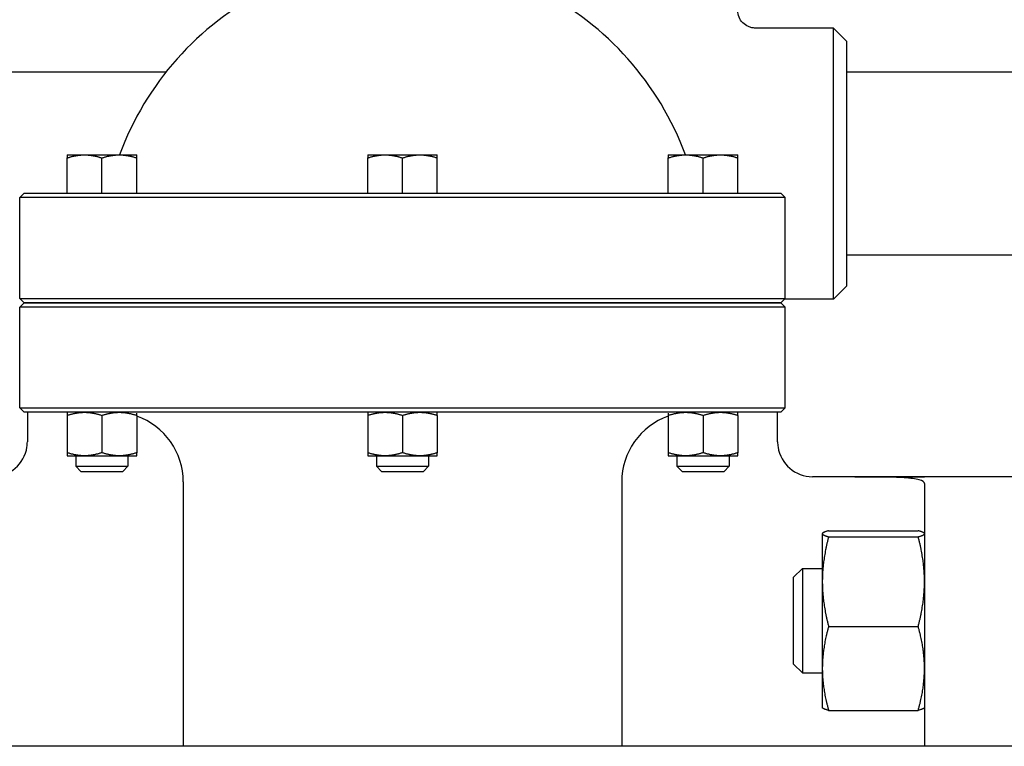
# Model space of a CAD drawing. Header units: inches. Extents: x 24 to 1128, y -69 to 748.
# Tile 552 of 656: x 994.67 to 1001.74, y 295.36 to 300.58. Entities that reach past the tile are written whole.
import ezdxf

# ---------------------------------------------------------------- set-up
doc = ezdxf.new("R2010")
doc.units = ezdxf.units.IN
doc.header["$LTSCALE"] = 32
doc.header["$MEASUREMENT"] = 0
doc.layers.add('Visible (ANSI)', color=7, linetype='Continuous', lineweight=30)

msp = doc.modelspace()

# ---------------------------------------------------------------- linework, layer by layer
at = {"layer": 'Visible (ANSI)'}
for p, q in [((1000.51578, 300.51992), (999.95439, 300.51992)), ((1000.51578, 298.57242), (1000.51578, 300.51992)), ((1000.60953, 300.42617), (1000.51578, 300.51992)), ((1000.60953, 300.42617), (1000.60953, 298.66617)), ((995.72061, 300.20367), (994.45953, 300.20367)), ((1002.66005, 300.20367), (1000.60953, 300.20367)), ((995.01008, 299.60857), (995.13508, 299.60857)), ((995.01008, 299.33357), (995.01008, 299.58624)), ((995.13508, 299.60857), (995.38508, 299.60857)), ((995.26008, 299.33357), (995.26008, 299.58624)), ((995.38508, 299.60857), (995.51008, 299.60857)), ((995.51008, 299.33357), (995.51008, 299.58624)), ((997.16953, 299.60857), (997.29453, 299.60857)), ((997.16953, 299.33357), (997.16953, 299.58624)), ((997.29453, 299.60857), (997.54453, 299.60857)), ((997.41953, 299.33357), (997.41953, 299.58624)), ((997.54453, 299.60857), (997.66953, 299.60857)), ((997.66953, 299.33357), (997.66953, 299.58624)), ((999.32898, 299.60857), (999.45398, 299.60857)), ((999.32898, 299.33357), (999.32898, 299.58624)), ((999.45398, 299.60857), (999.70398, 299.60857)), ((999.57898, 299.33357), (999.57898, 299.58624)), ((999.70398, 299.60857), (999.82898, 299.60857)), ((999.82898, 299.33357), (999.82898, 299.58624)), ((994.70078, 299.33357), (994.66953, 299.30232)), ((994.73275, 299.30232), (994.66953, 299.30232)), ((994.66953, 298.57742), (994.66953, 299.30232)), ((994.70078, 299.33357), (994.76387, 299.33357)), ((996.28216, 299.30232), (994.73275, 299.30232)), ((994.76387, 299.33357), (996.28533, 299.33357)), ((998.55691, 299.30232), (996.28216, 299.30232)), ((996.28533, 299.33357), (998.55374, 299.33357)), ((998.55374, 299.33357), (1000.0752, 299.33357)), ((1000.10631, 299.30232), (998.55691, 299.30232)), ((1000.0752, 299.33357), (1000.13828, 299.33357)), ((1000.16953, 299.30232), (1000.10631, 299.30232)), ((1000.13828, 299.33357), (1000.16953, 299.30232)), ((1000.16953, 298.57742), (1000.16953, 299.30232)), ((1002.66005, 298.88867), (1000.60953, 298.88867)), ((1000.60953, 298.66617), (1000.51578, 298.57242)), ((994.66953, 298.57742), (994.73275, 298.57742)), ((994.70078, 298.54617), (994.66953, 298.57742)), ((994.73275, 298.57742), (996.28216, 298.57742)), ((996.28216, 298.57742), (998.55691, 298.57742)), ((998.55691, 298.57742), (1000.10631, 298.57742)), ((1000.10631, 298.57742), (1000.16953, 298.57742)), ((1000.13828, 298.54617), (1000.16953, 298.57742)), ((1000.51578, 298.57242), (1000.16453, 298.57242)), ((994.70078, 298.54617), (994.66953, 298.51492)), ((994.73275, 298.51492), (994.66953, 298.51492)), ((994.66953, 297.79002), (994.66953, 298.51492)), ((994.70078, 298.54617), (994.76387, 298.54617)), ((994.76387, 298.54617), (994.70078, 298.54617)), ((996.28216, 298.51492), (994.73275, 298.51492)), ((994.76387, 298.54617), (996.28533, 298.54617)), ((996.28533, 298.54617), (994.76387, 298.54617)), ((998.55691, 298.51492), (996.28216, 298.51492)), ((996.28533, 298.54617), (998.55374, 298.54617)), ((998.55374, 298.54617), (996.28533, 298.54617)), ((998.55374, 298.54617), (1000.0752, 298.54617)), ((1000.0752, 298.54617), (998.55374, 298.54617)), ((1000.10631, 298.51492), (998.55691, 298.51492)), ((1000.0752, 298.54617), (1000.13828, 298.54617)), ((1000.13828, 298.54617), (1000.0752, 298.54617)), ((1000.16953, 298.51492), (1000.10631, 298.51492)), ((1000.13828, 298.54617), (1000.16953, 298.51492)), ((1000.16953, 297.79002), (1000.16953, 298.51492)), ((994.66953, 297.79002), (994.73275, 297.79002)), ((994.70078, 297.75877), (994.66953, 297.79002)), ((994.76387, 297.75877), (994.70078, 297.75877)), ((994.72453, 297.75877), (994.72453, 297.54617)), ((994.73275, 297.79002), (996.28216, 297.79002)), ((996.28533, 297.75877), (994.76387, 297.75877)), ((995.01008, 297.73644), (995.01008, 297.4686)), ((995.26008, 297.73644), (995.26008, 297.4686)), ((995.51008, 297.73644), (995.51008, 297.4686)), ((996.28216, 297.79002), (998.55691, 297.79002)), ((998.55374, 297.75877), (996.28533, 297.75877)), ((997.16953, 297.73644), (997.16953, 297.4686)), ((997.41953, 297.73644), (997.41953, 297.4686)), ((997.66953, 297.73644), (997.66953, 297.4686)), ((1000.0752, 297.75877), (998.55374, 297.75877)), ((998.55691, 297.79002), (1000.10631, 297.79002)), ((999.32898, 297.73644), (999.32898, 297.4686)), ((999.57898, 297.73644), (999.57898, 297.4686)), ((999.82898, 297.73644), (999.82898, 297.4686)), ((1000.13828, 297.75877), (1000.0752, 297.75877)), ((1000.10631, 297.79002), (1000.16953, 297.79002)), ((1000.11453, 297.54617), (1000.11453, 297.75877)), ((1000.13828, 297.75877), (1000.16953, 297.79002)), ((995.01008, 297.44627), (995.13508, 297.44627)), ((995.07258, 297.44627), (995.07258, 297.37082)), ((995.13508, 297.44627), (995.38508, 297.44627)), ((995.38508, 297.44627), (995.51008, 297.44627)), ((995.44758, 297.44627), (995.44758, 297.37082)), ((997.16953, 297.44627), (997.29453, 297.44627)), ((997.23203, 297.44627), (997.23203, 297.37082)), ((997.29453, 297.44627), (997.54453, 297.44627)), ((997.54453, 297.44627), (997.66953, 297.44627)), ((997.60703, 297.44627), (997.60703, 297.37082)), ((999.32898, 297.44627), (999.45398, 297.44627)), ((999.39148, 297.44627), (999.39148, 297.37082)), ((999.45398, 297.44627), (999.70398, 297.44627)), ((999.70398, 297.44627), (999.82898, 297.44627)), ((999.76648, 297.44627), (999.76648, 297.37082)), ((995.07258, 297.37082), (995.44758, 297.37082)), ((995.10983, 297.33357), (995.07258, 297.37082)), ((995.41033, 297.33357), (995.44758, 297.37082)), ((997.23203, 297.37082), (997.60703, 297.37082)), ((997.26928, 297.33357), (997.23203, 297.37082)), ((997.56978, 297.33357), (997.60703, 297.37082)), ((999.39148, 297.37082), (999.76648, 297.37082)), ((999.42873, 297.33357), (999.39148, 297.37082)), ((999.72923, 297.33357), (999.76648, 297.37082)), ((995.10983, 297.33357), (995.41033, 297.33357)), ((997.26928, 297.33357), (997.56978, 297.33357)), ((999.42873, 297.33357), (999.72923, 297.33357)), ((1001.16953, 297.29617), (1000.36453, 297.29617)), ((1002.07578, 297.29617), (1001.16953, 297.29617)), ((1001.16953, 297.29484), (1001.16953, 297.29617)), ((995.84473, 297.25877), (995.84473, 295.35867)), ((998.99434, 297.25877), (998.99434, 295.35867)), ((1000.66953, 297.29484), (1001.16953, 297.29484)), ((1001.16953, 297.24786), (1001.16953, 295.35867)), ((1000.43553, 296.88738), (1000.43604, 296.88846)), ((1000.43553, 296.88738), (1000.43553, 296.88629)), ((1000.43553, 296.88629), (1000.43553, 296.54242)), ((1000.48062, 296.90756), (1001.12445, 296.90756)), ((1001.16953, 296.88738), (1001.16903, 296.88846)), ((1000.48062, 296.86501), (1001.12445, 296.86501)), ((1000.22953, 296.57488), (1000.29203, 296.63738)), ((1000.29203, 296.63738), (1000.29203, 295.88738)), ((1000.29203, 296.63738), (1000.43553, 296.63738)), ((1000.22953, 295.94988), (1000.22953, 296.57488)), ((1000.43553, 296.54242), (1000.43553, 295.91851)), ((1000.48062, 296.21983), (1001.12445, 296.21983)), ((1000.22953, 295.94988), (1000.29203, 295.88738)), ((1000.29203, 295.88738), (1000.43553, 295.88738)), ((1000.43553, 295.91851), (1000.43553, 295.63738)), ((1000.43553, 295.63738), (1000.43604, 295.63629)), ((1000.48062, 295.61719), (1001.12445, 295.61719)), ((1001.16953, 295.63738), (1001.16903, 295.63629)), ((1002.66005, 295.35867), (983.66005, 295.35867))]:
    msp.add_line(p, q, dxfattribs=at)
for centre, radius, start, end in [((997.41953, 298.86113), 2.16535, 117.035692, 159.807105), ((997.41953, 298.86113), 2.16535, 20.192895, 62.964308), ((995.34473, 297.25877), 0.5, 0, 70.688206), ((999.49434, 297.25877), 0.5, 109.311794, 180), ((994.47453, 297.54617), 0.25, 270, 351.395888), ((1000.36453, 297.54617), 0.25, 188.604112, 270)]:
    msp.add_arc(centre, radius, start, end, dxfattribs=at)
for points, knots in [([(999.95439, 300.51992), (999.95428, 300.51992), (999.95417, 300.51992), (999.94552, 300.51994), (999.93699, 300.52082), (999.92026, 300.52428), (999.9121, 300.52684), (999.88922, 300.53664), (999.87557, 300.54594), (999.85273, 300.56913), (999.84371, 300.58276), (999.83144, 300.61267), (999.82828, 300.62865), (999.82828, 300.6448)], [-0.00080906, -0.00080906, -0.00080906, -0.00080906, 0, 0, 0.06513682, 0.06513682, 0.13017613, 0.13017613, 0.25481643, 0.25481643, 0.37825086, 0.37825086, 0.50129539, 0.50129539, 0.50129539, 0.50129539]), ([(1001.16953, 297.24786), (1001.16953, 297.25797), (1001.15713, 297.26702), (1001.10617, 297.28056), (1001.06759, 297.28514), (1000.97858, 297.29099), (1000.92239, 297.29269), (1000.79925, 297.29457), (1000.7323, 297.29484), (1000.66953, 297.29484)], [1.9381181, 1.9381181, 1.9381181, 1.9381181, 2.4196417, 2.4196417, 2.9011652, 2.9011652, 3.379449, 3.379449, 3.8577329, 3.8577329, 3.8577329, 3.8577329])]:
    msp.add_open_spline(points, degree=3, knots=knots, dxfattribs=at)
for points, weights in [([(995.01008, 299.60857), (995.01008, 299.60857), (995.01008, 299.58624)], [1, 1.04314139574, 1.01001874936]), ([(995.01008, 299.58624), (995.07707, 299.60857), (995.13508, 299.60857)], [1.01001874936, 1.04314139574, 1]), ([(995.13508, 299.60857), (995.1931, 299.60857), (995.26008, 299.58624)], [1, 1.04314139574, 1.01001874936]), ([(995.26008, 299.58624), (995.32707, 299.60857), (995.38508, 299.60857)], [1.01001874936, 1.04314139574, 1]), ([(995.38508, 299.60857), (995.4431, 299.60857), (995.51008, 299.58624)], [1, 1.04314139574, 1.01001874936]), ([(995.51008, 299.58624), (995.51008, 299.60857), (995.51008, 299.60857)], [1.01001874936, 1.04314139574, 1]), ([(997.16953, 299.60857), (997.16953, 299.60857), (997.16953, 299.58624)], [1, 1.04314139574, 1.01001874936]), ([(997.16953, 299.58624), (997.23652, 299.60857), (997.29453, 299.60857)], [1.01001874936, 1.04314139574, 1]), ([(997.29453, 299.60857), (997.35255, 299.60857), (997.41953, 299.58624)], [1, 1.04314139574, 1.01001874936]), ([(997.41953, 299.58624), (997.48652, 299.60857), (997.54453, 299.60857)], [1.01001874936, 1.04314139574, 1]), ([(997.54453, 299.60857), (997.60255, 299.60857), (997.66953, 299.58624)], [1, 1.04314139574, 1.01001874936]), ([(997.66953, 299.58624), (997.66953, 299.60857), (997.66953, 299.60857)], [1.01001874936, 1.04314139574, 1]), ([(999.32898, 299.60857), (999.32898, 299.60857), (999.32898, 299.58624)], [1, 1.04314139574, 1.01001874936]), ([(999.32898, 299.58624), (999.39597, 299.60857), (999.45398, 299.60857)], [1.01001874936, 1.04314139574, 1]), ([(999.45398, 299.60857), (999.51199, 299.60857), (999.57898, 299.58624)], [1, 1.04314139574, 1.01001874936]), ([(999.57898, 299.58624), (999.64597, 299.60857), (999.70398, 299.60857)], [1.01001874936, 1.04314139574, 1]), ([(999.70398, 299.60857), (999.76199, 299.60857), (999.82898, 299.58624)], [1, 1.04314139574, 1.01001874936]), ([(999.82898, 299.58624), (999.82898, 299.60857), (999.82898, 299.60857)], [1.01001874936, 1.04314139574, 1]), ([(995.01008, 297.75877), (995.01008, 297.75877), (995.01008, 297.73644)], [1, 1.04314139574, 1.01001874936]), ([(995.01008, 297.73644), (995.07707, 297.75877), (995.13508, 297.75877)], [1.01001874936, 1.04314139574, 1]), ([(995.13508, 297.75877), (995.1931, 297.75877), (995.26008, 297.73644)], [1, 1.04314139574, 1.01001874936]), ([(995.26008, 297.73644), (995.32707, 297.75877), (995.38508, 297.75877)], [1.01001874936, 1.04314139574, 1]), ([(995.38508, 297.75877), (995.4431, 297.75877), (995.51008, 297.73644)], [1, 1.04314139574, 1.01001874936]), ([(995.51008, 297.73644), (995.51008, 297.74768), (995.51008, 297.75316)], [1.01001874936, 1.0264275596, 1.02411989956]), ([(997.16953, 297.75877), (997.16953, 297.75877), (997.16953, 297.73644)], [1, 1.04314139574, 1.01001874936]), ([(997.16953, 297.73644), (997.23652, 297.75877), (997.29453, 297.75877)], [1.01001874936, 1.04314139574, 1]), ([(997.29453, 297.75877), (997.35255, 297.75877), (997.41953, 297.73644)], [1, 1.04314139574, 1.01001874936]), ([(997.41953, 297.73644), (997.48652, 297.75877), (997.54453, 297.75877)], [1.01001874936, 1.04314139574, 1]), ([(997.54453, 297.75877), (997.60255, 297.75877), (997.66953, 297.73644)], [1, 1.04314139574, 1.01001874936]), ([(997.66953, 297.73644), (997.66953, 297.75877), (997.66953, 297.75877)], [1.01001874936, 1.04314139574, 1]), ([(999.32898, 297.73644), (999.39597, 297.75877), (999.45398, 297.75877)], [1.01001874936, 1.04314139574, 1]), ([(999.32898, 297.75316), (999.32898, 297.74768), (999.32898, 297.73644)], [1.02411989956, 1.0264275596, 1.01001874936]), ([(999.45398, 297.75877), (999.51199, 297.75877), (999.57898, 297.73644)], [1, 1.04314139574, 1.01001874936]), ([(999.57898, 297.73644), (999.64597, 297.75877), (999.70398, 297.75877)], [1.01001874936, 1.04314139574, 1]), ([(999.70398, 297.75877), (999.76199, 297.75877), (999.82898, 297.73644)], [1, 1.04314139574, 1.01001874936]), ([(999.82898, 297.73644), (999.82898, 297.75877), (999.82898, 297.75877)], [1.01001874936, 1.04314139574, 1]), ([(995.01008, 297.4686), (995.01008, 297.44627), (995.01008, 297.44627)], [1.01001874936, 1.04314139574, 1]), ([(995.13508, 297.44627), (995.07707, 297.44627), (995.01008, 297.4686)], [1, 1.04314139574, 1.01001874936]), ([(995.26008, 297.4686), (995.1931, 297.44627), (995.13508, 297.44627)], [1.01001874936, 1.04314139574, 1]), ([(995.38508, 297.44627), (995.32707, 297.44627), (995.26008, 297.4686)], [1, 1.04314139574, 1.01001874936]), ([(995.51008, 297.4686), (995.4431, 297.44627), (995.38508, 297.44627)], [1.01001874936, 1.04314139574, 1]), ([(995.51008, 297.44627), (995.51008, 297.44627), (995.51008, 297.4686)], [1, 1.04314139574, 1.01001874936]), ([(997.16953, 297.4686), (997.16953, 297.44627), (997.16953, 297.44627)], [1.01001874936, 1.04314139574, 1]), ([(997.29453, 297.44627), (997.23652, 297.44627), (997.16953, 297.4686)], [1, 1.04314139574, 1.01001874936]), ([(997.41953, 297.4686), (997.35255, 297.44627), (997.29453, 297.44627)], [1.01001874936, 1.04314139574, 1]), ([(997.54453, 297.44627), (997.48652, 297.44627), (997.41953, 297.4686)], [1, 1.04314139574, 1.01001874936]), ([(997.66953, 297.4686), (997.60255, 297.44627), (997.54453, 297.44627)], [1.01001874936, 1.04314139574, 1]), ([(997.66953, 297.44627), (997.66953, 297.44627), (997.66953, 297.4686)], [1, 1.04314139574, 1.01001874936]), ([(999.32898, 297.4686), (999.32898, 297.44627), (999.32898, 297.44627)], [1.01001874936, 1.04314139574, 1]), ([(999.45398, 297.44627), (999.39597, 297.44627), (999.32898, 297.4686)], [1, 1.04314139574, 1.01001874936]), ([(999.57898, 297.4686), (999.51199, 297.44627), (999.45398, 297.44627)], [1.01001874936, 1.04314139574, 1]), ([(999.70398, 297.44627), (999.64597, 297.44627), (999.57898, 297.4686)], [1, 1.04314139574, 1.01001874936]), ([(999.82898, 297.4686), (999.76199, 297.44627), (999.70398, 297.44627)], [1.01001874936, 1.04314139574, 1]), ([(999.82898, 297.44627), (999.82898, 297.44627), (999.82898, 297.4686)], [1, 1.04314139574, 1.01001874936]), ([(1000.48062, 296.90756), (1000.43553, 296.89616), (1000.43553, 296.88629)], [1, 1.0379548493, 1]), ([(1000.43553, 296.88629), (1000.43553, 296.87641), (1000.48062, 296.86501)], [1, 1.0379548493, 1]), ([(1001.16953, 296.88629), (1001.16953, 296.89616), (1001.12445, 296.90756)], [1, 1.0379548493, 1]), ([(1001.12445, 296.86501), (1001.16953, 296.87641), (1001.16953, 296.88629)], [1, 1.0379548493, 1]), ([(1000.48062, 296.86501), (1000.43553, 296.69214), (1000.43553, 296.54242)], [1, 1.0379548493, 1]), ([(1001.16953, 296.54242), (1001.16953, 296.69214), (1001.12445, 296.86501)], [1, 1.0379548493, 1]), ([(1000.43553, 296.54242), (1000.43553, 296.3927), (1000.48062, 296.21983)], [1, 1.0379548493, 1]), ([(1001.12445, 296.21983), (1001.16953, 296.3927), (1001.16953, 296.54242)], [1, 1.0379548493, 1]), ([(1000.48062, 296.21983), (1000.43553, 296.05835), (1000.43553, 295.91851)], [1, 1.0379548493, 1]), ([(1001.16953, 295.91851), (1001.16953, 296.05835), (1001.12445, 296.21983)], [1, 1.0379548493, 1]), ([(1000.43553, 295.91851), (1000.43553, 295.77866), (1000.48062, 295.61719)], [1, 1.0379548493, 1]), ([(1001.12445, 295.61719), (1001.16953, 295.77866), (1001.16953, 295.91851)], [1, 1.0379548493, 1]), ([(1000.48062, 295.61719), (1000.44018, 295.62741), (1000.43604, 295.63629)], [1, 1.03391206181, 1.00722433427]), ([(1001.16903, 295.63629), (1001.16489, 295.62741), (1001.12445, 295.61719)], [1.00722433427, 1.03391206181, 1])]:
    msp.add_rational_spline(points, weights, degree=2, dxfattribs=at)
for points in [[(994.72172, 297.50877), (994.72352, 297.52107), (994.72449, 297.53367), (994.72453, 297.54617)], [(1000.11453, 297.54617), (1000.11457, 297.53367), (1000.11556, 297.52107), (1000.11735, 297.50877)]]:
    msp.add_open_spline(points, degree=3, dxfattribs=at)

doc.saveas('drawing.dxf')
